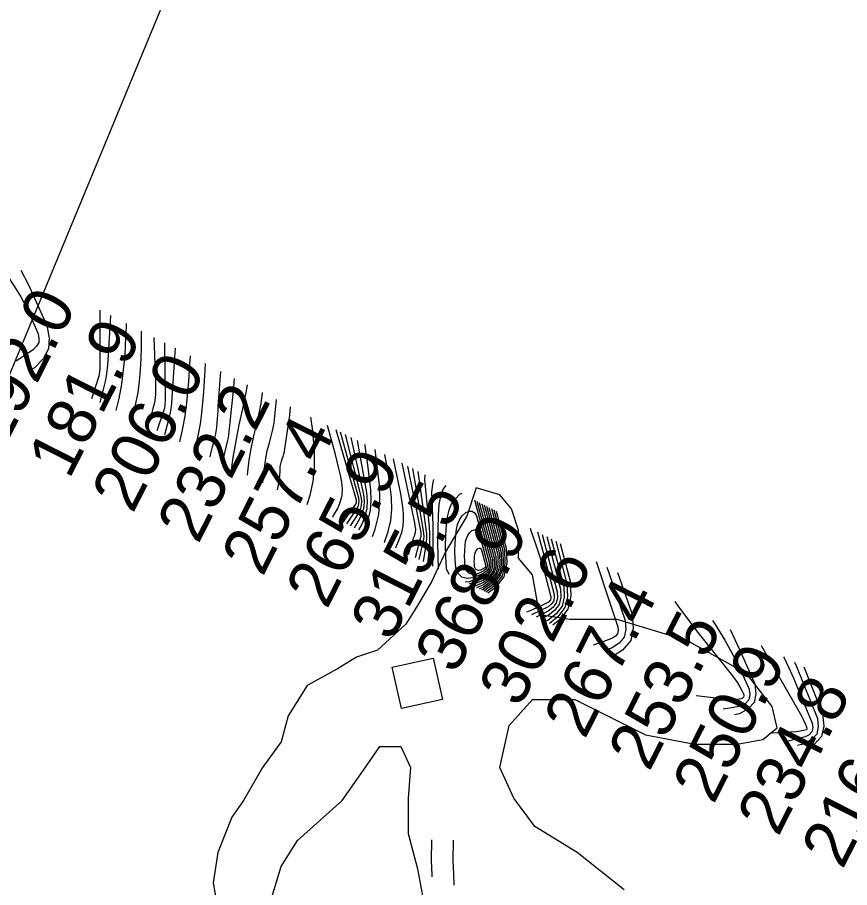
# Model space of a CAD drawing. Extents: x 3177385 to 3215275, y 903885 to 929304.
# Drawn here: x 3210670 to 3211823, y 922187 to 923392 of the extents above; entities that cross this region are included whole.
import ezdxf

# ---------------------------------------------------------------- set-up
doc = ezdxf.new("R2010")
doc.units = 0
for name, color, linetype in [('V-BLDG-OTLN', 7, 'Continuous'), ('V-RIVR-RANG', 7, 'Continuous'), ('V-ROAD-CNTR', 7, 'Continuous'), ('V-SITE-VEGE', 7, 'Continuous'), ('V-TOPO-BNDY', 7, 'Continuous'), ('V-TOPO-MAJR', 7, 'Continuous'), ('V-TOPO-MINR', 7, 'Continuous')]:
    doc.layers.add(name, color=color, linetype=linetype)

msp = doc.modelspace()

# ---------------------------------------------------------------- linework, layer by layer
at = {"layer": 'V-BLDG-OTLN'}
msp.add_lwpolyline([(3211189.7, 922492.5), (3211246.4, 922504.9), (3211259, 922447.5), (3211202.2, 922435.1)], close=True, dxfattribs=at)
at = {"layer": 'V-ROAD-CNTR'}
for points in [[(3211244.9, 922201.8), (3211244.7, 922204.5), (3211244.1, 922224.1), (3211244.6, 922253.1)], [(3211275.6, 922190.2), (3211274.7, 922205.8), (3211274.1, 922224.4), (3211274.6, 922252.6)]]:
    msp.add_lwpolyline(points, dxfattribs=at)
at = {"layer": 'V-SITE-VEGE'}
for p, q in [((3211305.9, 922740.8), (3211292.9, 922701.7)), ((3211338.5, 922731), (3211305.9, 922740.8)), ((3211354.8, 922711.5), (3211338.5, 922731)), ((3211364.5, 922682.2), (3211354.8, 922711.5)), ((3211292.9, 922701.7), (3211263.6, 922652.8)), ((3211364.5, 922643.1), (3211364.5, 922682.2)), ((3211263.6, 922652.8), (3211244.1, 922610.5)), ((3211384.1, 922620.3), (3211364.5, 922643.1)), ((3211390.6, 922584.4), (3211384.1, 922620.3)), ((3211244.1, 922610.5), (3211224.5, 922577.9)), ((3211393.8, 922564.9), (3211390.6, 922584.4)), ((3211224.5, 922577.9), (3211208.2, 922551.8)), ((3211436.2, 922558.4), (3211393.8, 922564.9)), ((3211501.3, 922558.4), (3211436.2, 922558.4)), ((3211598.9, 922529), (3211501.3, 922558.4)), ((3211208.2, 922551.8), (3211169.2, 922516)), ((3211680.3, 922483.4), (3211598.9, 922529)), ((3211169.2, 922516), (3211139.9, 922506.2)), ((3211139.9, 922506.2), (3211113.8, 922489.9)), ((3211113.8, 922489.9), (3211071.5, 922467.1)), ((3211716.2, 922437.8), (3211680.3, 922483.4)), ((3211071.5, 922467.1), (3211045.4, 922424.8)), ((3211351.5, 922411.7), (3211384.1, 922447.6)), ((3211384.1, 922447.6), (3211442.7, 922447.6)), ((3211442.7, 922447.6), (3211540.3, 922398.7)), ((3211722.7, 922408.5), (3211716.2, 922437.8)), ((3211045.4, 922424.8), (3211035.7, 922388.9)), ((3211338.5, 922353.1), (3211351.5, 922411.7)), ((3211703.1, 922392.2), (3211722.7, 922408.5)), ((3211035.7, 922388.9), (3211009.6, 922353.1)), ((3211540.3, 922398.7), (3211608.7, 922385.7)), ((3211667.3, 922385.7), (3211703.1, 922392.2)), ((3211149.6, 922349.8), (3211172.4, 922382.4)), ((3211172.4, 922382.4), (3211201.7, 922382.4)), ((3211201.7, 922382.4), (3211214.8, 922353.1)), ((3211608.7, 922385.7), (3211667.3, 922385.7)), ((3211009.6, 922353.1), (3210983.6, 922307.5)), ((3211214.8, 922353.1), (3211211.5, 922310.7)), ((3211358, 922310.7), (3211338.5, 922353.1)), ((3211120.3, 922307.5), (3211149.6, 922349.8)), ((3210983.6, 922307.5), (3210967.3, 922284.7)), ((3211058.5, 922252.1), (3211120.3, 922307.5)), ((3211211.5, 922310.7), (3211211.5, 922261.9)), ((3211387.3, 922271.6), (3211358, 922310.7)), ((3210967.3, 922284.7), (3210947.8, 922235.8)), ((3211445.9, 922235.8), (3211387.3, 922271.6)), ((3211211.5, 922261.9), (3211224.5, 922213)), ((3211035.7, 922216.2), (3211058.5, 922252.1)), ((3210947.8, 922235.8), (3210941.3, 922193.4)), ((3211511, 922183.7), (3211445.9, 922235.8)), ((3211022.7, 922173.9), (3211035.7, 922216.2)), ((3211224.5, 922213), (3211234.3, 922160.9)), ((3210941.3, 922193.4), (3210947.8, 922157.6))]:
    msp.add_line(p, q, dxfattribs=at)
at = {"layer": 'V-TOPO-BNDY'}
msp.add_lwpolyline([(3212104.8, 927455), (3211654.7, 925302.3), (3210557.1, 922651.3), (3209209.3, 920082.8), (3207894, 918536.9), (3206269, 917198.2), (3204190, 915875.2), (3202489, 914709.7), (3200914, 913922.2), (3198614.5, 912914.1), (3196094.5, 911748.6), (3194267.5, 911118.6), (3192913, 910488.6), (3191155.6, 909558.2), (3212939.7, 909531.5)], dxfattribs=at)
at = {"layer": 'V-TOPO-MAJR'}
for points in [[(3210635.7, 923062.5), (3210655.9, 923035), (3210665.9, 923020.3), (3210675.2, 923005.2), (3210683.4, 922989.5), (3210690.9, 922973.3), (3210699, 922954.1), (3210700.1, 922947.8), (3210699.7, 922942), (3210696.9, 922936.9), (3210692.5, 922932.2), (3210675.3, 922920.7), (3210674.1, 922919.9), (3210671.8, 922918.4), (3210668.3, 922916.2)], [(3210784.9, 922858.8), (3210790.6, 922880.6), (3210792.3, 922888), (3210793.7, 922895.4), (3210794.7, 922902.8), (3210795.4, 922910.4), (3210799.4, 922971.1), (3210799.8, 922979.3)], [(3210874.5, 922814.8), (3210879.9, 922835.3), (3210881.7, 922842.8), (3210883.1, 922850.3), (3210884.1, 922857.8), (3210884.8, 922865.4), (3210888.4, 922921.2), (3210889.2, 922934)], [(3210967.4, 922769.1), (3210969.4, 922782.7), (3210973.3, 922805.4), (3210977.7, 922828), (3210982.5, 922850.4), (3210987.1, 922873), (3210988.8, 922883.5)], [(3211107.2, 922700.3), (3211107.9, 922701.6), (3211113.2, 922710.8), (3211114, 922712.2), (3211117.6, 922721), (3211120, 922729.9), (3211120.5, 922739.2), (3211119.7, 922748.6), (3211117.8, 922758.2), (3211115.8, 922767.7), (3211113.4, 922777.2), (3211110.9, 922786.7), (3211099.7, 922827.3)], [(3211143.1, 922682.6), (3211147.7, 922691.1), (3211152, 922701.5), (3211154.9, 922712.1), (3211155.5, 922723.1), (3211154.6, 922734.4), (3211144.9, 922787.7), (3211141.4, 922806.1)], [(3211212.3, 922648.6), (3211217.1, 922665.4), (3211217.9, 922667.8), (3211219.6, 922672.5), (3211220.8, 922675.4), (3211222, 922679.4), (3211222.1, 922683.7), (3211221.5, 922687.9), (3211220.7, 922692.2), (3211203.1, 922774.8)], [(3211245.6, 922632.2), (3211246.1, 922645.1), (3211246.4, 922656.1), (3211246.5, 922667.1), (3211246.4, 922678), (3211246.2, 922689), (3211244.6, 922735), (3211246.1, 922748.5), (3211247.3, 922752.4)], [(3211310.2, 922720.6), (3211330.9, 922643.6), (3211331.2, 922633.9), (3211329.2, 922625.4), (3211323.8, 922618.6), (3211316.1, 922612.8), (3211299.6, 922605.7)], [(3211327, 922712), (3211342.8, 922653.3), (3211343.4, 922635.6), (3211339.7, 922620), (3211329.8, 922607.3), (3211316.5, 922597.4)], [(3211397.5, 922676.3), (3211418.3, 922596.9), (3211418.5, 922588.6), (3211416.9, 922581.1), (3211412.3, 922575.1), (3211405.7, 922569.9), (3211388.9, 922561.8)], [(3211305.4, 922653.2), (3211306.7, 922655), (3211308.3, 922656.6), (3211309.9, 922657.1), (3211311.2, 922657.1), (3211313.3, 922655), (3211319, 922633.9), (3211318.7, 922630.9), (3211317.8, 922629.7), (3211316.5, 922628.8), (3211311.7, 922626.7), (3211308.9, 922626.4), (3211306.5, 922627), (3211304.9, 922628.7), (3211303.7, 922631.2), (3211303.4, 922635.2), (3211303.3, 922638.9), (3211303.4, 922642.6), (3211303.7, 922646.3), (3211304, 922648.9), (3211305.4, 922653.2)], [(3211471.9, 922638.6), (3211478, 922620.7), (3211485.1, 922599.6), (3211492.1, 922578.5), (3211502.3, 922548), (3211502.6, 922543), (3211501.7, 922538.6), (3211498.8, 922535.1), (3211494.6, 922532.3), (3211479, 922526.7), (3211467.9, 922522.9)], [(3211657.7, 922544.4), (3211670.7, 922517), (3211691.9, 922469), (3211693.4, 922455.2), (3211691.1, 922443.4), (3211682.8, 922434.6), (3211670.6, 922427.9), (3211663.8, 922426.5)]]:
    msp.add_lwpolyline(points, dxfattribs=at)
at = {"layer": 'V-TOPO-MINR'}
for points in [[(3210675.2, 923042.5), (3210685.6, 923021.9), (3210710.8, 922965.4), (3210714.1, 922948.7), (3210713.1, 922933.2), (3210705.7, 922919.6), (3210694.1, 922907.2), (3210690.9, 922905.1)], [(3210773.3, 922864.5), (3210783.4, 922896), (3210784, 922898.1), (3210784.6, 922902.3), (3210784.8, 922904.5), (3210785, 922986.8)], [(3210807.2, 922847.9), (3210811, 922864.7), (3210814.8, 922884.3), (3210817.4, 922904.1), (3210819.3, 922924.1), (3210820.2, 922937.8), (3210821.5, 922964.7), (3210821.6, 922968.2)], [(3210829.5, 922836.9), (3210830.9, 922842.2), (3210834.5, 922857.5), (3210837.5, 922873), (3210839.5, 922888.6), (3210841, 922904.3), (3210841.7, 922920), (3210842.2, 922935.8), (3210842.1, 922951.6), (3210842, 922957.9)], [(3210850.7, 922826.5), (3210851.7, 922829.3), (3210853.6, 922834.6), (3210855.3, 922839.9), (3210856.9, 922845.3), (3210858.4, 922850.7), (3210859, 922852.8), (3210860, 922857.2), (3210860.9, 922861.6), (3210861.5, 922866), (3210861.9, 922870.5), (3210862.1, 922875), (3210862.2, 922879.5), (3210862.2, 922884), (3210862.1, 922888.5), (3210859.9, 922948.8)], [(3210863.8, 922820), (3210873.5, 922849), (3210874.3, 922851.7), (3210874.8, 922854.5), (3210875.1, 922857.4), (3210875.3, 922860.2), (3210874.6, 922941.4)], [(3210895.2, 922804.6), (3210899, 922821.3), (3210902.6, 922840.1), (3210905.1, 922859), (3210907, 922878), (3210907.6, 922887.9), (3210909.3, 922911.9), (3210910, 922923.4)], [(3210916.2, 922794.3), (3210917.8, 922800.4), (3210921.1, 922814.9), (3210923.9, 922829.5), (3210925.9, 922844.2), (3210927.3, 922859), (3210928.3, 922873.9), (3210929.4, 922888.8), (3210930.4, 922903.7), (3210931, 922912.8)], [(3210937.2, 922783.9), (3210938.8, 922790.3), (3210940.6, 922797.4), (3210942.5, 922804.5), (3210943.2, 922807.5), (3210944.5, 922813.2), (3210945.6, 922818.8), (3210946.4, 922824.5), (3210946.9, 922830.3), (3210947.4, 922836.1), (3210947.8, 922841.8), (3210948.2, 922847.6), (3210948.6, 922853.4), (3210952.1, 922902.1)], [(3210954.6, 922775.3), (3210961.9, 922806.9), (3210962.2, 922808.7), (3210962.5, 922810.4), (3210963, 922814), (3210969.5, 922874.9), (3210971.1, 922892.4)], [(3210988.8, 922758.5), (3210989.4, 922763.1), (3210991.5, 922779.1), (3210994.1, 922794.9), (3210997.4, 922810.6), (3211001.2, 922826.2), (3211004.8, 922841.9), (3211007.9, 922857.6), (3211009.9, 922872.7)], [(3211010.5, 922747.9), (3211011.4, 922757.1), (3211012.2, 922765.6), (3211013.3, 922775.1), (3211014.8, 922784.4), (3211016.9, 922793.7), (3211019.4, 922802.9), (3211022, 922812.1), (3211024.2, 922821.4), (3211025.8, 922830.7), (3211027, 922840.2), (3211029.3, 922862.9)], [(3211030.7, 922737.9), (3211031.6, 922742.2), (3211032.5, 922747.5), (3211033.2, 922752.8), (3211033.7, 922758.1), (3211034.1, 922763.5), (3211034.2, 922766.9), (3211034.5, 922770.5), (3211035.1, 922774.1), (3211036, 922777.5), (3211037.1, 922780.9), (3211038.3, 922784.3), (3211039.3, 922787.8), (3211040.1, 922791.3), (3211040.8, 922794.8), (3211047.6, 922841.3), (3211048.7, 922853.1)], [(3211071.7, 922717.8), (3211075.8, 922730.6), (3211080.1, 922749.7), (3211081.8, 922769.2), (3211081.8, 922788.9), (3211081.2, 922798.5), (3211078.9, 922823.1), (3211076.9, 922838.8)], [(3211121.4, 922693.4), (3211139, 922718), (3211140.1, 922720.7), (3211140.2, 922722.1), (3211140, 922723.6), (3211111.7, 922821.1)], [(3211126.5, 922690.8), (3211140.7, 922711.6), (3211142.4, 922715), (3211143.5, 922718.6), (3211143.7, 922722.3), (3211143.2, 922726.2), (3211118.1, 922817.9)], [(3211131.7, 922688.2), (3211142.6, 922705), (3211145.4, 922710.6), (3211147.1, 922716.5), (3211147.3, 922722.6), (3211146.6, 922728.8), (3211125, 922814.4)], [(3211137.2, 922685.5), (3211144.9, 922698.2), (3211148.5, 922706.1), (3211150.8, 922714.3), (3211151.2, 922722.8), (3211150.3, 922731.6), (3211132.6, 922810.5)], [(3211149.6, 922679.4), (3211151.5, 922683.5), (3211156.2, 922696.6), (3211159.4, 922709.8), (3211160.4, 922723.5), (3211159.9, 922737.3), (3211156.1, 922769.1), (3211152.2, 922798.9), (3211151.9, 922800.8)], [(3211162.4, 922673.1), (3211166, 922683.4), (3211170.8, 922703.6), (3211172.4, 922724.3), (3211171.9, 922745.3), (3211171.6, 922748.3), (3211168.9, 922771.1), (3211165.9, 922793.7)], [(3211178.6, 922665.2), (3211178.8, 922665.6), (3211184, 922680.4), (3211187.5, 922695.6), (3211188.8, 922711.1), (3211188.4, 922726.9), (3211186.5, 922742.8), (3211184.3, 922758.7), (3211181.7, 922774.5), (3211179.3, 922786.9)], [(3211194.4, 922657.4), (3211194.6, 922658), (3211198.6, 922667.8), (3211199.8, 922670.4), (3211202.7, 922678.9), (3211204.8, 922687.5), (3211205.4, 922696.3), (3211205.2, 922705.3), (3211204.1, 922714.4), (3211202.9, 922723.4), (3211201.3, 922732.4), (3211199.6, 922741.4), (3211191.4, 922780.8)], [(3211221.6, 922644.1), (3211229.4, 922672.4), (3211229.7, 922673.9), (3211229.6, 922678.7), (3211211.1, 922770.8)], [(3211227, 922641.4), (3211232.6, 922665.7), (3211233.3, 922669.5), (3211233.6, 922673.4), (3211233.5, 922677.3), (3211233, 922681.2), (3211218, 922767.3)], [(3211232.7, 922638.6), (3211236.3, 922658.9), (3211237.2, 922665.1), (3211237.6, 922671.3), (3211237.4, 922677.5), (3211236.8, 922683.8), (3211225.5, 922763.5)], [(3211238.8, 922635.6), (3211240.8, 922652), (3211241.5, 922660.6), (3211241.8, 922669.2), (3211241.6, 922677.8), (3211241.1, 922686.4), (3211234.7, 922752.4), (3211235, 922758.6)], [(3211260.3, 922739.5), (3211256.5, 922729.1), (3211254.3, 922717.8), (3211253.4, 922702.6), (3211252.6, 922683.8), (3211252.3, 922665), (3211252.7, 922646.2), (3211253.4, 922628.4)], [(3211263.6, 922744.2), (3211260.3, 922739.5)], [(3211286, 922732.8), (3211283, 922731.8), (3211276.6, 922725.2), (3211271.3, 922717.9)], [(3211271.3, 922717.9), (3211267.9, 922709.6), (3211265.8, 922700.7), (3211264.5, 922689.9), (3211263.2, 922674.9), (3211262.7, 922660), (3211263.2, 922645.1), (3211264.4, 922630.1), (3211264.5, 922629.1), (3211268.2, 922621.1)], [(3211303.4, 922724), (3211326.1, 922639.7), (3211326.3, 922633.3), (3211325, 922627.6), (3211321.4, 922623), (3211316.2, 922619.2), (3211296.6, 922610.6), (3211290.6, 922610.1)], [(3211306.8, 922722.3), (3211328.5, 922641.6), (3211328.7, 922633.6), (3211327.1, 922626.5), (3211322.6, 922620.8), (3211316.2, 922616), (3211296.2, 922607.3)], [(3211313.5, 922718.8), (3211333.3, 922645.5), (3211333.6, 922634.3), (3211331.3, 922624.3), (3211325, 922616.3), (3211316, 922609.6), (3211303.1, 922604)], [(3211316.9, 922717.1), (3211335.7, 922647.4), (3211336.1, 922634.6), (3211333.4, 922623.2), (3211326.2, 922614.1), (3211315.9, 922606.4), (3211306.5, 922602.3)], [(3211320.3, 922715.4), (3211338, 922649.4), (3211338.5, 922634.9), (3211335.5, 922622.2), (3211327.4, 922611.9), (3211315.8, 922603.2), (3211309.9, 922600.6)], [(3211282.7, 922696.4), (3211286.6, 922701.8), (3211291.5, 922706.7), (3211296.2, 922708.3), (3211300.3, 922708.3), (3211303.7, 922705.9), (3211306.5, 922701.8), (3211323.7, 922637.7), (3211323.9, 922632.9), (3211322.9, 922628.7), (3211320.2, 922625.3), (3211316.3, 922622.4), (3211301.6, 922616), (3211293.2, 922615.2), (3211286.1, 922616.9), (3211281.1, 922622.1), (3211277.6, 922629.8), (3211277.5, 922630.6), (3211276.6, 922641.8), (3211276.2, 922653), (3211276.6, 922664.2), (3211277.6, 922675.3), (3211278.5, 922683.4), (3211280.1, 922690.1), (3211282.7, 922696.4)], [(3211323.6, 922713.7), (3211340.4, 922651.3), (3211340.9, 922635.3), (3211337.6, 922621.1), (3211328.6, 922609.6), (3211315.7, 922600), (3211313.3, 922598.9)], [(3211330.4, 922710.3), (3211345.2, 922655.2), (3211345.8, 922635.9), (3211341.9, 922618.8), (3211331.1, 922604.9), (3211319.4, 922596)], [(3211333.7, 922708.6), (3211347.6, 922657.2), (3211348.3, 922636.2), (3211344.1, 922617.6), (3211332.4, 922602.4), (3211322.2, 922594.6)], [(3211294.1, 922674.8), (3211296.7, 922678.4), (3211299.9, 922681.7), (3211303, 922682.7), (3211305.8, 922682.7), (3211308, 922681.1), (3211309.9, 922678.4), (3211321.3, 922635.8), (3211321.4, 922632.6), (3211320.8, 922629.8), (3211319, 922627.5), (3211316.4, 922625.6), (3211306.6, 922621.3), (3211301, 922620.8), (3211296.3, 922621.9), (3211293, 922625.4), (3211290.7, 922630.5), (3211290.6, 922631), (3211290, 922638.5), (3211289.8, 922645.9), (3211290, 922653.4), (3211290.7, 922660.8), (3211291.3, 922666.2), (3211292.4, 922670.6), (3211294.1, 922674.8)], [(3211380.5, 922684.9), (3211382.7, 922678.8), (3211388.2, 922663.4), (3211393.3, 922647.8), (3211398, 922632.2), (3211402.3, 922616.4), (3211409.2, 922589.6), (3211409.2, 922587.4), (3211408.8, 922585.4), (3211405.9, 922582.4), (3211392, 922575.6), (3211382.6, 922571.3), (3211375.5, 922568.3)], [(3211390.9, 922679.6), (3211397.8, 922654.6), (3211413.7, 922593.2), (3211413.9, 922588), (3211412.8, 922583.3), (3211409.9, 922579.4), (3211405.8, 922576.1), (3211382.6, 922564.9)], [(3211403.7, 922673.1), (3211422.8, 922600.6), (3211423.1, 922589.2), (3211420.9, 922579), (3211414.6, 922570.7), (3211405.7, 922563.7), (3211395.2, 922558.7)], [(3211409.9, 922670), (3211427.3, 922604.2), (3211427.8, 922589.8), (3211424.9, 922576.9), (3211416.9, 922566.4), (3211405.5, 922557.5), (3211401.5, 922555.6)], [(3211416.1, 922666.9), (3211431.7, 922607.9), (3211432.3, 922590.4), (3211428.8, 922574.8), (3211419.2, 922562.1), (3211407.3, 922552.7)], [(3211422.3, 922663.7), (3211436.2, 922611.6), (3211436.9, 922591), (3211432.8, 922572.7), (3211421.5, 922557.8), (3211412, 922550.4)], [(3211486.8, 922631), (3211489.6, 922623), (3211512.3, 922556.9), (3211513.2, 922544.6), (3211510.9, 922533.8), (3211503.8, 922525.5), (3211493.5, 922518.7), (3211483.4, 922515.3)], [(3211501.9, 922623.4), (3211522.2, 922565.6), (3211523.6, 922546.2), (3211520, 922529.2), (3211508.7, 922516), (3211497.2, 922508.5)], [(3211581.1, 922583.2), (3211586.2, 922575.7), (3211613, 922540.2), (3211661.2, 922480.2), (3211664.8, 922475.4), (3211668.1, 922470.5), (3211671.1, 922465.3), (3211673.9, 922460), (3211676.5, 922454.5), (3211676.8, 922452.4), (3211676.4, 922450.6), (3211675.1, 922449.3), (3211673.2, 922448.3), (3211670.8, 922447.9), (3211666.7, 922447.4), (3211662.5, 922447.2), (3211658.4, 922447.2), (3211654.3, 922447.6), (3211610.5, 922452.8)], [(3211633.1, 922556.9), (3211637.8, 922550), (3211650.6, 922529.5), (3211662.2, 922508.2), (3211672.8, 922486.5), (3211684.1, 922461.7), (3211685, 922453.8), (3211683.7, 922447), (3211678.9, 922442.1), (3211671.9, 922438.3), (3211660, 922436.1), (3211648, 922434.3)], [(3211700.8, 922522.5), (3211755.2, 922427.4), (3211757.1, 922423.9), (3211758.9, 922420.4), (3211760.5, 922416.8), (3211762.1, 922413.2), (3211764.2, 922407.9), (3211764.2, 922406.3), (3211763.7, 922405.7), (3211759.9, 922404.5), (3211757.3, 922404), (3211754.7, 922403.5), (3211752, 922403.2), (3211749.4, 922402.9), (3211715.9, 922400.9)], [(3211731.9, 922506.8), (3211732.6, 922505.3), (3211744.6, 922479.2), (3211755.9, 922452.8), (3211771.5, 922414.6), (3211772.1, 922408.3), (3211770.9, 922402.9), (3211767.2, 922398.8), (3211761.8, 922395.6), (3211739.9, 922390.2), (3211738.3, 922389.9)], [(3211747, 922499.1), (3211749.6, 922493.1), (3211778.7, 922421.2), (3211779.8, 922409.5), (3211777.7, 922399.5), (3211770.8, 922391.9), (3211760.7, 922386), (3211751.1, 922383.6)], [(3211759.7, 922492.6), (3211785.9, 922427.9), (3211787.6, 922410.8), (3211784.5, 922396.1), (3211774.4, 922385), (3211762.5, 922378)]]:
    msp.add_lwpolyline(points, dxfattribs=at)

# ---------------------------------------------------------------- texts
at = {"layer": 'V-RIVR-RANG'}
for s, p in [('192.0', (3210651.4, 922793.8)), ('181.9', (3210741.9, 922751.2)), ('206.0', (3210830, 922703.8)), ('232.2', (3210920.6, 922661.4)), ('257.4', (3211009.9, 922616.3)), ('265.9', (3211099, 922571.1)), ('315.5', (3211188.5, 922526.3)), ('368.9', (3211277.6, 922481)), ('302.6', (3211366.2, 922434.6)), ('267.4', (3211456.3, 922391.2)), ('253.5', (3211545.6, 922346.2)), ('250.9', (3211634.8, 922301)), ('234.8', (3211724.2, 922256.2)), ('216.9', (3211813.4, 922210.9))]:
    msp.add_text(s, height=67, rotation=63.0983, dxfattribs=at).set_placement(p)

doc.saveas('drawing.dxf')
